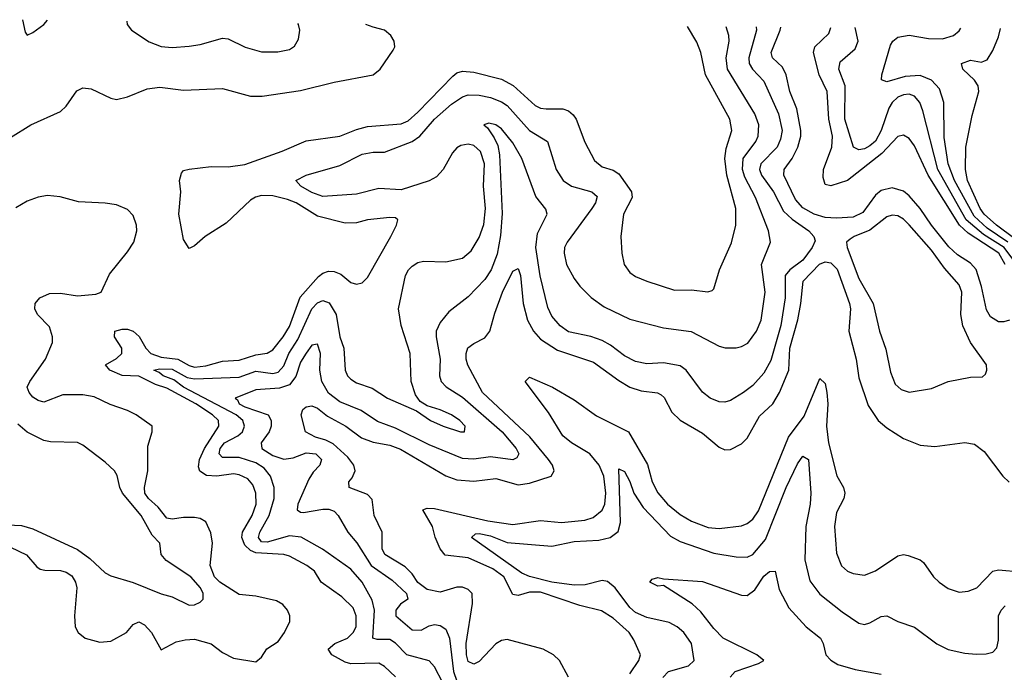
# Model space of a CAD drawing. Header units: inches. Extents: x 1694797 to 1849917, y 907313 to 1017959.
# Tile 329 of 656: x 1704883 to 1708411, y 1015527 to 1017867. Entities that reach past the tile are written whole.
import ezdxf

# ---------------------------------------------------------------- set-up
doc = ezdxf.new("R2010")
doc.units = ezdxf.units.IN
doc.header["$MEASUREMENT"] = 0
doc.layers.add('B7001', color=7, linetype='Continuous')

msp = doc.modelspace()

# ---------------------------------------------------------------- linework, layer by layer
at = {"layer": 'B7001', "color": 5}
for points, elevation in [([(1704893.5, 1017867.2), (1704902.5, 1017822.5), (1704910, 1017811.3), (1704930, 1017820.7), (1704969.3, 1017850), (1704983.1, 1017866)], 940), ([(1704850, 1017444.3), (1704922.7, 1017490), (1705030, 1017538.2), (1705050, 1017556.9), (1705088.4, 1017611.6), (1705110, 1017623.2), (1705139.8, 1017619.8), (1705210, 1017585.8), (1705230, 1017581.3), (1705270, 1017590.2), (1705340.5, 1017619.5), (1705385.5, 1017625.5), (1705470, 1017614.2), (1705610, 1017620.2), (1705710, 1017592.6), (1705752.5, 1017592.5), (1705890, 1017613.5), (1706010, 1017643.3), (1706149.5, 1017670), (1706175.5, 1017690), (1706222, 1017758), (1706227.6, 1017770), (1706224.7, 1017790), (1706213, 1017810), (1706190, 1017829.7), (1706150, 1017839.8), (1706123.9, 1017850.2)], 920), ([(1706230, 1015511.1), (1706190, 1015548.5), (1706170, 1015560.2), (1706070, 1015558.2), (1706050, 1015564), (1706001.5, 1015590), (1705988.4, 1015610), (1706013.1, 1015630), (1706057.5, 1015650), (1706078, 1015670), (1706088.7, 1015690), (1706089.5, 1015730), (1706077.9, 1015757.9), (1706038, 1015798), (1705964.1, 1015850), (1705939.5, 1015890), (1705912.7, 1015910), (1705850, 1015943.5), (1705830, 1015949.3), (1705730, 1015955.2), (1705710, 1015963.6), (1705690, 1015983), (1705679.4, 1016010), (1705681.9, 1016030), (1705716.6, 1016090), (1705730.5, 1016130), (1705729.6, 1016170), (1705719.2, 1016199.2), (1705700.5, 1016220.5), (1705670, 1016235.4), (1705650, 1016238.7), (1705590, 1016229.9), (1705553.1, 1016233.1), (1705528.4, 1016248.4), (1705524, 1016264), (1705528, 1016290), (1705545.5, 1016330), (1705596.9, 1016410), (1705596.1, 1016430), (1705574.1, 1016450), (1705514.1, 1016490), (1705410, 1016546.2), (1705370, 1016558.9), (1705310, 1016589.4), (1705250, 1016591.4), (1705206.8, 1016610), (1705190.6, 1016630), (1705230, 1016652.3), (1705249.3, 1016670.7), (1705249.9, 1016690), (1705222.8, 1016730), (1705224.6, 1016750), (1705250, 1016758.1), (1705270, 1016757.6), (1705290, 1016750.3), (1705311.8, 1016731.8), (1705335.3, 1016690), (1705353.2, 1016670), (1705390, 1016656.6), (1705450.4, 1016650.4), (1705490, 1016627.5), (1705510, 1016621.4), (1705550, 1016625.9), (1705610, 1016642.3), (1705670, 1016645.9), (1705730, 1016665.3), (1705770, 1016671.3), (1705790, 1016683.4), (1705827.1, 1016730), (1705850, 1016767.4), (1705888, 1016872), (1705953.6, 1016946.4), (1705970, 1016958.3), (1705990, 1016965.1), (1706010, 1016964.7), (1706034.3, 1016954.3), (1706070, 1016925.4), (1706090, 1016918.6), (1706110, 1016923.6), (1706130, 1016942.3), (1706212.9, 1017090), (1706233.3, 1017130), (1706238, 1017150), (1706230, 1017156.2), (1706210, 1017158.5), (1706130, 1017149.8), (1706090, 1017138.3), (1706050, 1017137.7), (1705950, 1017162.8), (1705873.9, 1017210), (1705842.8, 1017222.8), (1705790, 1017235.2), (1705750, 1017236.6), (1705728.7, 1017231.3), (1705710, 1017220.4), (1705622.6, 1017137.4), (1705548.1, 1017090), (1705510, 1017055.8), (1705490, 1017047.2), (1705470, 1017079.6), (1705453.1, 1017170), (1705460.2, 1017250), (1705456.2, 1017290), (1705463, 1017317), (1705470, 1017326.7), (1705490, 1017331), (1705570, 1017340.5), (1705630, 1017339.4), (1705690, 1017347.6), (1705824.4, 1017395.6), (1705910, 1017433.3), (1706030, 1017449.2), (1706090, 1017473.3), (1706130, 1017483.8), (1706250, 1017493.6), (1706275, 1017505), (1706310, 1017535.1), (1706434.9, 1017665.1), (1706450, 1017676.2), (1706470, 1017682.5), (1706510, 1017679), (1706610, 1017653.4), (1706651.3, 1017631.3), (1706730, 1017558.9), (1706750, 1017549.5), (1706770, 1017547.2), (1706830, 1017547.9), (1706850, 1017540.2), (1706866.1, 1017526.1), (1706877.6, 1017510), (1706908, 1017428), (1706942.8, 1017362.8), (1706970, 1017339.4), (1707010, 1017327.2), (1707030, 1017314.4), (1707076.1, 1017250), (1707078.2, 1017230), (1707046.9, 1017170), (1707036.9, 1017090), (1707040.8, 1017030), (1707049, 1016990), (1707070, 1016961.1), (1707090, 1016946.9), (1707130, 1016930.2), (1707230, 1016896.9), (1707290, 1016898.7), (1707349.1, 1016890.9), (1707364, 1016896), (1707370, 1016902), (1707390.7, 1016970), (1707433.5, 1017066.5), (1707449.3, 1017130), (1707449.3, 1017190.7), (1707417.5, 1017310), (1707410.3, 1017369.7), (1707415, 1017405), (1707434.9, 1017470), (1707427.7, 1017510), (1707340.2, 1017670), (1707323.4, 1017750), (1707310, 1017787.1), (1707276.6, 1017842.6)], 880), ([(1705267.1, 1017862), (1705268.7, 1017850), (1705283.8, 1017830), (1705347.5, 1017787.5), (1705390, 1017771.3), (1705430, 1017767.6), (1705490, 1017772.2), (1705530, 1017778.2), (1705610, 1017800.8), (1705630, 1017798.5), (1705691.5, 1017768.5), (1705750, 1017751.8), (1705808.2, 1017751.8), (1705850, 1017760.4), (1705868, 1017772), (1705882.4, 1017797.6), (1705886.6, 1017830), (1705882.2, 1017850), (1705879.8, 1017853.6)], 940), ([(1706399, 1015490), (1706370, 1015547), (1706350, 1015568.8), (1706270, 1015590.4), (1706230, 1015632.2), (1706210, 1015645), (1706164.7, 1015644.7), (1706149.2, 1015649.2), (1706154.2, 1015750), (1706145.8, 1015785.8), (1706110.4, 1015850), (1706070, 1015897.4), (1705968.3, 1015968.3), (1705891.6, 1016011.6), (1705850, 1016016.8), (1705770, 1015994.4), (1705750, 1015995.6), (1705738.5, 1016010), (1705743.7, 1016030), (1705777, 1016090), (1705795.5, 1016150), (1705795.4, 1016190), (1705781.9, 1016230), (1705758.9, 1016258.9), (1705730, 1016278.1), (1705670, 1016297.9), (1705610, 1016297.1), (1705597.7, 1016310), (1705601.5, 1016330), (1705617.2, 1016350), (1705664.5, 1016375.5), (1705681.1, 1016390), (1705689.2, 1016410), (1705682.8, 1016430), (1705658.6, 1016450), (1705469.9, 1016550), (1705435.7, 1016575.7), (1705397.1, 1016590), (1705382.7, 1016602.7), (1705364.4, 1016610), (1705384.4, 1016615.6), (1705430, 1016614.1), (1705483.9, 1016583.9), (1705510, 1016579.4), (1705670, 1016585.1), (1705730, 1016606.5), (1705790, 1016598.2), (1705810, 1016603.1), (1705830, 1016626), (1705847.7, 1016670), (1705879.9, 1016720.1), (1705929.7, 1016830.2), (1705950, 1016851.9), (1705970, 1016860.6), (1705992.5, 1016852.5), (1706017.5, 1016810), (1706030, 1016730.4), (1706045, 1016690), (1706049.4, 1016610), (1706058.4, 1016590), (1706070, 1016577.8), (1706090, 1016564.8), (1706146.2, 1016546.2), (1706201.1, 1016510), (1706305.3, 1016465.3), (1706355.8, 1016430), (1706400.4, 1016410), (1706462.8, 1016390), (1706477.2, 1016390), (1706479.2, 1016410), (1706460.4, 1016430), (1706430.9, 1016450), (1706390, 1016468.7), (1706343, 1016483), (1706318.4, 1016498.4), (1706301.6, 1016521.6), (1706286, 1016570), (1706282.5, 1016670), (1706250.4, 1016770.4), (1706240.5, 1016830), (1706266.1, 1016950), (1706276.5, 1016970), (1706290, 1016983.5), (1706310, 1016996.3), (1706330, 1017000.9), (1706410, 1016998.7), (1706470, 1017012.7), (1706501, 1017039), (1706530, 1017086.2), (1706546.9, 1017133.1), (1706551.9, 1017190), (1706545.6, 1017270), (1706549.1, 1017350), (1706534.6, 1017394.6), (1706510, 1017416.1), (1706490, 1017421.3), (1706464.3, 1017415.7), (1706450, 1017407.9), (1706434.6, 1017390), (1706400.5, 1017330), (1706376.3, 1017303.7), (1706350, 1017289.1), (1706250, 1017257.2), (1706170, 1017261.8), (1706090, 1017242), (1705970, 1017233), (1705930, 1017247.4), (1705891.1, 1017270), (1705873, 1017290), (1705909.3, 1017310), (1706030, 1017344.6), (1706110, 1017385.2), (1706150, 1017392.3), (1706190, 1017391.6), (1706290, 1017430.1), (1706316.6, 1017450), (1706369.1, 1017510), (1706430, 1017564.4), (1706470, 1017591), (1706490, 1017597.4), (1706530, 1017596.6), (1706570, 1017588.3), (1706610, 1017572.7), (1706630, 1017559.1), (1706710, 1017469.6), (1706774.6, 1017430), (1706806.1, 1017330), (1706830.2, 1017290), (1706860.3, 1017270), (1706933.4, 1017250), (1706952.7, 1017232.7), (1706946.8, 1017210), (1706933.6, 1017190), (1706844.7, 1017070), (1706836, 1017050), (1706833.7, 1017030), (1706842.6, 1016990), (1706870, 1016939.1), (1706890, 1016912.2), (1706931.2, 1016871.2), (1706977.6, 1016837.6), (1707070, 1016793.7), (1707190, 1016762.8), (1707289, 1016749), (1707390, 1016696.8), (1707410.9, 1016690.9), (1707450, 1016690.2), (1707470, 1016695), (1707492.2, 1016707.8), (1707523, 1016750), (1707539.7, 1016790), (1707554.8, 1016890), (1707541.9, 1016990), (1707573.8, 1017070), (1707566.8, 1017110), (1707519.9, 1017230), (1707482, 1017302), (1707473.6, 1017330), (1707476, 1017370), (1707521.1, 1017430), (1707529.5, 1017450), (1707532.1, 1017490), (1707517.5, 1017530), (1707419.2, 1017690), (1707414.4, 1017730), (1707425.4, 1017790), (1707424.7, 1017810), (1707414.4, 1017841.8)], 860), ([(1707522.7, 1017841.1), (1707523.9, 1017830), (1707496.3, 1017730), (1707497.2, 1017710), (1707509.3, 1017690), (1707550, 1017647), (1707602.1, 1017530), (1707615.4, 1017470), (1707610, 1017439), (1707596.9, 1017410), (1707539.5, 1017350), (1707534.1, 1017330), (1707540.8, 1017310), (1707584.8, 1017250), (1707620.5, 1017180.5), (1707651.4, 1017151.4), (1707711.4, 1017110), (1707729, 1017090), (1707733.9, 1017073.9), (1707722.8, 1017050), (1707690, 1017005.3), (1707642.7, 1016970), (1707625.6, 1016950), (1707626, 1016870), (1707610.3, 1016770.3), (1707574.8, 1016645.2), (1707550, 1016599.3), (1707510, 1016555), (1707476.4, 1016530), (1707430, 1016502.2), (1707410, 1016496.2), (1707390, 1016497.2), (1707357.6, 1016510), (1707330, 1016531.4), (1707271, 1016610), (1707250, 1016626), (1707190, 1016636.6), (1707130, 1016633.7), (1707090, 1016641.5), (1707050, 1016661.7), (1707000.3, 1016700.3), (1706970, 1016717.5), (1706930, 1016731.1), (1706850, 1016747.9), (1706820.2, 1016770), (1706790, 1016803.6), (1706775.5, 1016835.5), (1706748.7, 1016948.7), (1706733.2, 1017050), (1706739, 1017101), (1706773.1, 1017170), (1706768.1, 1017188.1), (1706733.2, 1017233.2), (1706682, 1017370), (1706650, 1017425.8), (1706610, 1017475.9), (1706590, 1017490.1), (1706564.1, 1017495.9), (1706546.3, 1017490), (1706559.1, 1017479.1), (1706583.5, 1017443.5), (1706596.2, 1017416.2), (1706602.1, 1017382.1), (1706612.2, 1017172.2), (1706606.6, 1017093.4), (1706593.9, 1017026.1), (1706572.5, 1016970), (1706550, 1016935.9), (1706490, 1016873.2), (1706420.8, 1016819.2), (1706390, 1016781.1), (1706376, 1016750), (1706375.3, 1016730), (1706390.4, 1016650), (1706387.3, 1016590), (1706393, 1016570), (1706411, 1016551), (1706470, 1016513.2), (1706612.3, 1016390), (1706661.8, 1016330), (1706671.3, 1016310), (1706664.1, 1016295.9), (1706650, 1016289.6), (1706570, 1016300.1), (1706510, 1016291.6), (1706470, 1016293.7), (1706350, 1016342.9), (1706230, 1016402.7), (1706166, 1016426), (1706106.5, 1016466.5), (1706030, 1016497.2), (1705990, 1016528.2), (1705965.8, 1016570), (1705958.5, 1016610), (1705961, 1016670), (1705950, 1016703.6), (1705930, 1016699.8), (1705910, 1016671.8), (1705890, 1016638.8), (1705872.6, 1016587.4), (1705850, 1016558.1), (1705813.7, 1016546.3), (1705730, 1016540.6), (1705655.8, 1016510), (1705663.9, 1016503.9), (1705669.2, 1016490), (1705690, 1016478.9), (1705774, 1016450), (1705784.4, 1016430), (1705784.2, 1016410), (1705777.5, 1016390), (1705748.5, 1016350), (1705751.2, 1016330), (1705790, 1016304.9), (1705830, 1016291.2), (1705863.7, 1016296.3), (1705910, 1016314.1), (1705944, 1016310), (1705965, 1016290), (1705958.4, 1016270), (1705934.9, 1016245.1), (1705919.9, 1016220.1), (1705879.9, 1016130), (1705877.2, 1016110), (1705890, 1016101.5), (1705900.7, 1016100.7), (1705970, 1016112.3), (1705991.6, 1016111.6), (1706010, 1016105), (1706025, 1016090), (1706058.8, 1016030), (1706091.3, 1015991.3), (1706142.6, 1015910), (1706218.2, 1015858.2), (1706269.3, 1015810), (1706274, 1015790), (1706248.2, 1015771.8), (1706230.9, 1015750), (1706231.4, 1015730), (1706290, 1015679.1), (1706321.3, 1015678.7), (1706350, 1015693.9), (1706370, 1015698.8), (1706390, 1015694.7), (1706410, 1015681.4), (1706423.8, 1015650), (1706438.1, 1015530), (1706450, 1015495.2)], 840), ([(1708430, 1016789.6), (1708410, 1016783.3), (1708390, 1016783.9), (1708361.4, 1016801.4), (1708347, 1016827), (1708330, 1016910.9), (1708310, 1016971.1), (1708290, 1016994.4), (1708244.2, 1017024.2), (1708212.9, 1017052.9), (1708150.6, 1017130), (1708109.5, 1017190), (1708070, 1017235.6), (1708050, 1017252), (1708010, 1017264), (1707970, 1017254.5), (1707950, 1017238.3), (1707903.9, 1017176.1), (1707870, 1017159.5), (1707810, 1017155.1), (1707770, 1017157.5), (1707730, 1017169.7), (1707690, 1017192.1), (1707663, 1017223), (1707621.8, 1017310), (1707622, 1017330), (1707651.1, 1017370), (1707671.5, 1017410), (1707681.7, 1017450), (1707681.8, 1017470), (1707667.9, 1017547.9), (1707643.1, 1017610), (1707629.5, 1017670), (1707616.5, 1017696.5), (1707580.8, 1017730), (1707575.5, 1017750), (1707608.4, 1017830), (1707611.2, 1017840.6)], 820), ([(1708414.6, 1016990), (1708392.3, 1017030), (1708281.6, 1017101.6), (1708250.7, 1017130.7), (1708138.5, 1017310), (1708090, 1017415.2), (1708070, 1017440.9), (1708050, 1017453.4), (1708030, 1017448), (1707972.1, 1017387.9), (1707850, 1017290.3), (1707790, 1017271.3), (1707770, 1017276), (1707761.9, 1017301.9), (1707763.2, 1017330), (1707793.2, 1017410), (1707796.1, 1017450), (1707783.1, 1017510), (1707776.8, 1017610), (1707748.4, 1017670), (1707727.4, 1017750), (1707731.9, 1017770), (1707782.4, 1017817.6), (1707789.8, 1017839.6)], 780), ([(1708470.3, 1016970.3), (1708410.9, 1017050.9), (1708337, 1017097), (1708274.4, 1017150), (1708173.3, 1017330), (1708119.9, 1017539.9), (1708108.7, 1017570), (1708090, 1017592.5), (1708070, 1017599.7), (1708050, 1017598.2), (1708030, 1017589.4), (1708010, 1017570.8), (1707997.2, 1017550), (1707969.7, 1017470), (1707950, 1017431.7), (1707930, 1017414.3), (1707910, 1017404.4), (1707890, 1017400.2), (1707870.5, 1017410.5), (1707840.1, 1017510), (1707841.5, 1017630), (1707818.1, 1017690), (1707823.5, 1017716.5), (1707877, 1017763), (1707888, 1017790), (1707877.1, 1017839.1)], 760), ([(1708424.2, 1017070), (1708350, 1017120.1), (1708303.3, 1017163.3), (1708232.8, 1017290), (1708210, 1017349.8), (1708195.7, 1017444.3), (1708194.7, 1017570), (1708178.9, 1017618.9), (1708150, 1017650.8), (1708110, 1017667.1), (1708056.5, 1017663.5), (1707990, 1017644.2), (1707971.4, 1017651.4), (1707972.1, 1017670), (1708003.7, 1017776.3), (1708011.5, 1017790), (1708030, 1017804.6), (1708070, 1017811.4), (1708140.3, 1017800.3), (1708190, 1017798), (1708228.9, 1017810), (1708250, 1017827.8), (1708255.6, 1017837)], 740), ([(1708510, 1017036.4), (1708383.6, 1017130), (1708339, 1017170), (1708325.1, 1017190), (1708279.5, 1017290), (1708272.6, 1017330), (1708273.6, 1017410), (1708296.7, 1017523.3), (1708320.2, 1017610), (1708317.7, 1017630), (1708304.8, 1017650), (1708262.4, 1017690), (1708258.3, 1017710), (1708290, 1017722.5), (1708330, 1017715), (1708340.7, 1017719.3), (1708350, 1017723.2), (1708370, 1017756.5), (1708390, 1017805.3), (1708397.9, 1017836.1)], 720), ([(1704850, 1015975.5), (1704908.3, 1015948.3), (1704945.2, 1015905.2), (1704957.3, 1015897.3), (1704973.2, 1015893.2), (1705030, 1015892.4), (1705050, 1015886.7), (1705070, 1015872.7), (1705083.6, 1015850), (1705087.9, 1015830), (1705079.3, 1015730), (1705082.6, 1015690), (1705092.6, 1015670), (1705118, 1015650), (1705170, 1015634.8), (1705210, 1015639.1), (1705266.3, 1015670), (1705290, 1015698.3), (1705310, 1015708.1), (1705330, 1015696.9), (1705355.5, 1015670), (1705390, 1015608), (1705443.8, 1015636.2), (1705476, 1015644), (1705510, 1015646.1), (1705569.4, 1015629.4), (1705610, 1015598.8), (1705650, 1015578.5), (1705730, 1015564.4), (1705750, 1015581.6), (1705768.6, 1015611.4), (1705810, 1015638.2), (1705832.1, 1015670), (1705851.8, 1015710), (1705851.2, 1015730), (1705842.6, 1015750), (1705826, 1015770), (1705803.1, 1015783.1), (1705730, 1015799.9), (1705670, 1015805.9), (1705599.9, 1015850), (1705581.7, 1015870), (1705566.4, 1015910), (1705574.1, 1015990), (1705567.7, 1016027.7), (1705550, 1016067.2), (1705530, 1016078.7), (1705510, 1016082.2), (1705470, 1016082.7), (1705430, 1016076.7), (1705410, 1016080.2), (1705379.2, 1016119.2), (1705344.3, 1016150), (1705332, 1016170), (1705330.3, 1016190), (1705342.8, 1016250), (1705342.4, 1016337.6), (1705357.7, 1016390), (1705357.6, 1016410), (1705300.5, 1016450), (1705270, 1016465.8), (1705207.8, 1016487.8), (1705150, 1016514.7), (1705110, 1016522.5), (1705037.4, 1016522.6), (1704970, 1016496.4), (1704950, 1016501.5), (1704930, 1016513.3), (1704917.1, 1016530), (1704910.7, 1016550), (1704919.5, 1016570), (1704976.4, 1016650), (1705000.8, 1016710), (1705000.8, 1016730), (1704990, 1016765.7), (1704947.3, 1016810), (1704937.5, 1016830), (1704939.2, 1016850), (1704955.3, 1016870), (1704990, 1016885.8), (1705030, 1016886.3), (1705090, 1016876.8), (1705156.4, 1016883.6), (1705175.1, 1016890), (1705204.7, 1016955.3), (1705270, 1017034.7), (1705292.8, 1017070), (1705302.9, 1017110), (1705302.2, 1017130), (1705290, 1017165.1), (1705270, 1017186.4), (1705230, 1017202.9), (1705190, 1017209.8), (1705094, 1017214), (1705027.9, 1017232.1), (1704982.8, 1017237.2), (1704950, 1017231), (1704910, 1017216), (1704870, 1017192.4)], 920), ([(1706850, 1015509.7), (1706818, 1015570), (1706796.3, 1015590), (1706759.6, 1015610), (1706630, 1015645.3), (1706610, 1015641.7), (1706590, 1015629.3), (1706530, 1015565.9), (1706510, 1015556.2), (1706490, 1015566.5), (1706484.3, 1015590), (1706483.3, 1015630), (1706506.1, 1015773.9), (1706504.7, 1015810), (1706490, 1015823.8), (1706470, 1015832.1), (1706450, 1015832.1), (1706390, 1015814), (1706343.9, 1015823.9), (1706309.6, 1015849.6), (1706290, 1015880.1), (1706265, 1015905), (1706191.5, 1015950), (1706182.6, 1015970), (1706181.6, 1016030), (1706153.4, 1016090), (1706146.8, 1016146.8), (1706130, 1016165), (1706063.9, 1016190), (1706062.5, 1016210), (1706075.2, 1016224.8), (1706085.2, 1016250), (1706080.6, 1016270), (1706058.8, 1016298.8), (1706006.7, 1016346.7), (1705980.1, 1016360.1), (1705943.5, 1016370), (1705907.7, 1016390), (1705892.2, 1016450), (1705897.4, 1016470), (1705910, 1016479.6), (1705930, 1016482.9), (1705950, 1016474.7), (1705986, 1016446), (1706052.1, 1016410), (1706108.5, 1016368.5), (1706150, 1016352.2), (1706210, 1016341.3), (1706247.6, 1016327.6), (1706410, 1016231.9), (1706450, 1016216.9), (1706510, 1016212.4), (1706590, 1016222.6), (1706670, 1016199.3), (1706710, 1016205.6), (1706787.4, 1016230), (1706797.9, 1016250), (1706791.9, 1016270), (1706778.7, 1016290), (1706711.4, 1016371.4), (1706541.9, 1016530), (1706488.5, 1016628.5), (1706483.1, 1016650), (1706482.7, 1016670), (1706489.5, 1016690.5), (1706510, 1016706.4), (1706550, 1016726), (1706567.7, 1016750), (1706585.5, 1016814.5), (1706613.9, 1016890), (1706650, 1016965.2), (1706670, 1016975.6), (1706677.9, 1016950), (1706687.9, 1016850), (1706703.4, 1016790), (1706724.3, 1016750), (1706750, 1016721.9), (1706810, 1016682.2), (1706939, 1016639), (1707030, 1016573.2), (1707070, 1016549.7), (1707110, 1016536.1), (1707169.2, 1016529.2), (1707182.1, 1016522.1), (1707192.2, 1016512.2), (1707219.5, 1016459.5), (1707250, 1016430.7), (1707330, 1016385), (1707390, 1016334), (1707410, 1016325.5), (1707430, 1016325.8), (1707470, 1016346.1), (1707490, 1016367), (1707534.6, 1016445.4), (1707581.9, 1016490), (1707606.3, 1016530), (1707638.8, 1016610), (1707643.1, 1016690), (1707671.2, 1016791.2), (1707682.5, 1016850), (1707690.2, 1016929.8), (1707749.2, 1016990.8), (1707770, 1016999.1), (1707790, 1016995.6), (1707812.1, 1016972.1), (1707856.2, 1016850), (1707860.1, 1016830), (1707853.7, 1016750), (1707880.8, 1016650), (1707890, 1016583.1), (1707923.6, 1016483.6), (1707959.8, 1016430), (1707990, 1016403.9), (1708050, 1016365.4), (1708110, 1016341.8), (1708163, 1016337), (1708270, 1016351.2), (1708304.7, 1016344.7), (1708338.8, 1016318.8), (1708406.2, 1016230), (1708428.4, 1016208.4)], 820), ([(1707070, 1015521.3), (1707102.1, 1015570), (1707107.7, 1015590), (1707083.8, 1015643.8), (1707066.6, 1015670), (1707010, 1015721.4), (1706967.6, 1015747.6), (1706890, 1015767.3), (1706750, 1015814.8), (1706710, 1015815), (1706670, 1015802.4), (1706650, 1015806.7), (1706617.7, 1015870), (1706578.7, 1015898.7), (1706490, 1015937.9), (1706407.7, 1015947.7), (1706389.9, 1015970), (1706371.9, 1016011.9), (1706362.4, 1016050), (1706328.4, 1016110), (1706343.9, 1016116.1), (1706370, 1016114.9), (1706560.8, 1016070), (1706650, 1016056.7), (1706750, 1016071.2), (1706824.4, 1016064.4), (1706907.8, 1016072.2), (1706937.9, 1016082.1), (1706970, 1016108.1), (1706979.4, 1016130), (1706983, 1016170), (1706976.4, 1016230), (1706959.7, 1016270), (1706926.3, 1016310), (1706860.5, 1016350), (1706830, 1016374.7), (1706778.4, 1016458.4), (1706694.2, 1016570), (1706710, 1016584.9), (1706792.6, 1016550), (1706870, 1016503.9), (1706950, 1016447.4), (1707065, 1016390), (1707132.4, 1016272.4), (1707150.1, 1016210), (1707170.4, 1016170.4), (1707204.2, 1016130), (1707250, 1016092.5), (1707290, 1016069.1), (1707350, 1016046.2), (1707390, 1016042.7), (1707470, 1016052.1), (1707490, 1016060.8), (1707510, 1016076.6), (1707530, 1016106.5), (1707637.8, 1016370), (1707694, 1016446), (1707750, 1016580.3), (1707770, 1016562.6), (1707775.8, 1016530), (1707778.8, 1016490), (1707774.3, 1016410), (1707781.8, 1016350), (1707811.4, 1016231.4), (1707835.3, 1016190), (1707839.8, 1016170), (1707835.8, 1016150), (1707810, 1016100.5), (1707802.7, 1016050), (1707810, 1015954.8), (1707828.5, 1015908.5), (1707849.6, 1015889.6), (1707870, 1015881.1), (1707910, 1015875.4), (1707950, 1015891), (1708030, 1015945.2), (1708050, 1015949.3), (1708066.4, 1015946.4), (1708110.2, 1015930.2), (1708121.5, 1015921.5), (1708158, 1015870), (1708177.4, 1015850), (1708210, 1015827.2), (1708250, 1015814.7), (1708281.4, 1015818.6), (1708313, 1015830), (1708370, 1015890.2), (1708390, 1015894.6), (1708470, 1015888)], 780), ([(1704790, 1016057.9), (1704890, 1016053.3), (1704930, 1016041.1), (1705090, 1015968.1), (1705134.8, 1015934.8), (1705190, 1015884.1), (1705210, 1015872.8), (1705290, 1015849), (1705390, 1015808.1), (1705430, 1015797.6), (1705490, 1015768.4), (1705510, 1015769.3), (1705530, 1015778.9), (1705541.1, 1015790), (1705540.3, 1015810), (1705531, 1015830), (1705496.4, 1015870), (1705407.6, 1015927.6), (1705389.8, 1015950), (1705385.1, 1015990), (1705358.6, 1016018.6), (1705318.3, 1016090), (1705251.8, 1016170), (1705241.9, 1016190), (1705233.2, 1016233.2), (1705223.5, 1016250), (1705190, 1016281), (1705110, 1016341.7), (1705090, 1016350.9), (1704993.9, 1016353.9), (1704970, 1016358.5), (1704910, 1016387.7), (1704876.7, 1016416.7)], 940), ([(1707188.1, 1015508.1), (1707208.5, 1015530), (1707279.7, 1015550), (1707300.4, 1015570), (1707290.7, 1015630), (1707262.9, 1015670), (1707239.3, 1015690), (1707210, 1015705.5), (1707130, 1015724.2), (1707090, 1015741.4), (1707070, 1015759.2), (1707016.7, 1015830), (1706990, 1015852.5), (1706970, 1015856.6), (1706910, 1015840.8), (1706870, 1015839.3), (1706790, 1015850.2), (1706710, 1015871.3), (1706683, 1015883), (1706502, 1016010), (1706516.2, 1016023.8), (1706530, 1016025), (1706570, 1016016.1), (1706630, 1015992.3), (1706790, 1015979.6), (1706870, 1015996), (1706958.7, 1016001.3), (1706999.2, 1016010), (1707027.4, 1016032.6), (1707035.6, 1016064.4), (1707030, 1016257.1), (1707050, 1016247.8), (1707070, 1016211.5), (1707083.9, 1016170), (1707117.7, 1016117.7), (1707215.3, 1016015.3), (1707250, 1015996.3), (1707370, 1015954.3), (1707450, 1015941), (1707490, 1015940.1), (1707510, 1015950.1), (1707556.2, 1016003.8), (1707630, 1016190.2), (1707670, 1016274.7), (1707690, 1016302.3), (1707710, 1016290.7), (1707718.1, 1016170), (1707715.6, 1016130), (1707700.5, 1016050), (1707697.1, 1015930), (1707715.1, 1015855.1), (1707750, 1015807.8), (1707830, 1015743.8), (1707890, 1015703.2), (1707910, 1015698.8), (1707930, 1015704.5), (1707970, 1015726.9), (1707990, 1015730.3), (1708030, 1015709.1), (1708090, 1015688.8), (1708169.6, 1015629.6), (1708210, 1015608.5), (1708270, 1015596.1), (1708310, 1015591.9), (1708346.1, 1015593.9), (1708370, 1015599.6), (1708384.6, 1015615.4), (1708390, 1015642), (1708390.8, 1015729.2), (1708400.5, 1015750), (1708414.7, 1015765.3)], 760), ([(1707428.7, 1015510), (1707447.2, 1015530), (1707530, 1015558.4), (1707549.7, 1015570), (1707524.7, 1015590), (1707404.4, 1015650), (1707370, 1015684.8), (1707323.9, 1015743.9), (1707292.5, 1015772.5), (1707190, 1015838), (1707170, 1015836), (1707141.2, 1015850), (1707150, 1015861), (1707170, 1015866.8), (1707190, 1015862), (1707330, 1015853), (1707470, 1015803.9), (1707490, 1015803.2), (1707517.5, 1015822.5), (1707550, 1015871.5), (1707570, 1015888.1), (1707590, 1015890.3), (1707604.5, 1015824.5), (1707639, 1015759), (1707701.3, 1015690), (1707752.7, 1015650), (1707762.5, 1015630), (1707772, 1015590), (1707790, 1015571.1), (1707815.1, 1015555.1), (1707877, 1015537), (1707970, 1015520.9)], 740)]:
    msp.add_lwpolyline(points, dxfattribs=dict(at, elevation=elevation))
at = {"layer": 'B7001', "color": 5, "elevation": 840}
msp.add_lwpolyline([(1708010, 1017166.1), (1707990, 1017159.9), (1707930, 1017112), (1707872.8, 1017090), (1707859.3, 1017080.7), (1707846.5, 1017070), (1707847.7, 1017050), (1707890, 1016938.9), (1707941.3, 1016850), (1707964.3, 1016750), (1707986.4, 1016686.4), (1708003.8, 1016603.8), (1708020.6, 1016560.6), (1708041.3, 1016541.3), (1708070, 1016532.2), (1708150, 1016544.4), (1708210.3, 1016570.3), (1708290, 1016584.9), (1708333, 1016587), (1708343.7, 1016596.3), (1708349.3, 1016610), (1708347, 1016630), (1708289.9, 1016709.9), (1708263.2, 1016770), (1708255.7, 1016810), (1708259, 1016890), (1708250, 1016916.1), (1708196.7, 1016976.7), (1708150, 1017041.1), (1708070, 1017131.6), (1708050, 1017152), (1708030, 1017163.4)], close=True, dxfattribs=at)

doc.saveas('drawing.dxf')
